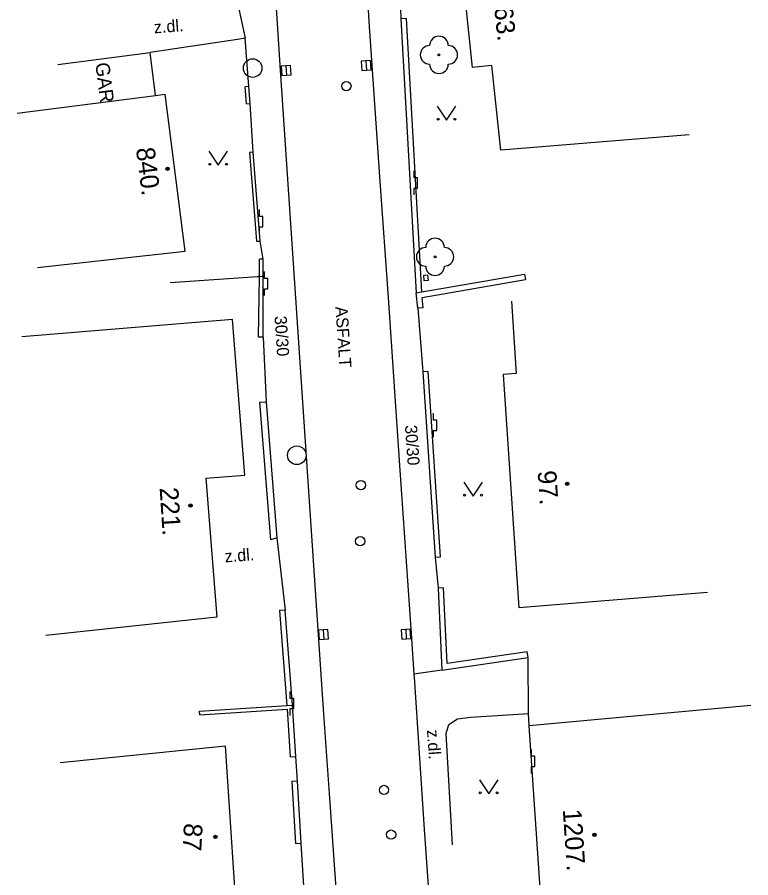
# Model space of a CAD drawing. Extents: x -538441 to -536770, y -1181008 to -1179809.
# Drawn here: x -538055.33 to -538015.95, y -1180933.74 to -1180887.51 of the extents above; entities that cross this region are included whole.
import ezdxf

# ---------------------------------------------------------------- set-up
doc = ezdxf.new("R2010")
doc.units = 0
for name, color, linetype in [('Vrstva 10', 7, 'Continuous'), ('Vrstva 11', 7, 'Continuous'), ('Vrstva 22', 7, 'Continuous'), ('Vrstva 24', 7, 'Continuous'), ('Vrstva 27', 7, 'Continuous'), ('Vrstva 28', 7, 'Continuous'), ('Vrstva 36', 7, 'Continuous'), ('Vrstva 39', 7, 'Continuous'), ('Vrstva 40', 7, 'Continuous'), ('Vrstva 41', 7, 'Continuous'), ('Vrstva 47', 7, 'Continuous'), ('Vrstva 5', 7, 'Continuous'), ('Vrstva 7', 7, 'Continuous'), ('Vrstva 8', 7, 'Continuous')]:
    doc.layers.add(name, color=color, linetype=linetype)

msp = doc.modelspace()

# ---------------------------------------------------------------- linework, layer by layer
at = {"layer": 'Vrstva 10'}
for p, q in [((-538041.19, -1180890.35), (-538041.698, -1180882.715)), ((-538036.29, -1180890.09), (-538035.855, -1180896.33)), ((-538040.176, -1180905.52), (-538041.19, -1180890.35)), ((-538035.855, -1180896.33), (-538035.42, -1180902.57)), ((-538035.42, -1180902.57), (-538034.799, -1180911.595)), ((-538039.16, -1180920.69), (-538040.176, -1180905.52)), ((-538034.799, -1180911.595), (-538034.18, -1180920.62)), ((-538034.022, -1180922.952), (-538033.479, -1180931.117)), ((-538037.959, -1180937.728), (-538038.567, -1180929.21))]:
    msp.add_line(p, q, dxfattribs=at)
for points in [[(-538036.82, -1180881.72), (-538036.561, -1180885.905), (-538036.429, -1180887.998), (-538036.361, -1180889.044), (-538036.29, -1180890.09)], [(-538034.18, -1180920.62), (-538034.032, -1180922.8), (-538034.022, -1180922.952)], [(-538038.567, -1180929.21), (-538038.868, -1180924.95), (-538039.015, -1180922.82), (-538039.16, -1180920.69)], [(-538033.479, -1180931.117), (-538033.204, -1180935.199), (-538033.064, -1180937.239), (-538032.92, -1180939.28)]]:
    msp.add_lwpolyline(points, dxfattribs=at)
at = {"layer": 'Vrstva 11'}
for p, q in [((-538043.56, -1180886.47), (-538043.1, -1180888.64)), ((-538042.13, -1180904.7), (-538041.97, -1180908.17)), ((-538041.4, -1180915.48), (-538040.95, -1180919.36)), ((-538032.54, -1180922.58), (-538034.032, -1180922.8)), ((-538031.96, -1180931.97), (-538032.31, -1180925.98))]:
    msp.add_line(p, q, dxfattribs=at)
msp.add_lwpolyline([(-538032.31, -1180925.98), (-538032.16, -1180925.51), (-538031.69, -1180925.19), (-538030.98, -1180925.11), (-538027.88, -1180924.91)], dxfattribs=at)
at = {"layer": 'Vrstva 22'}
for centre in [(-538032.69, -1180889.53), (-538032.9, -1180900.38)]:
    msp.add_circle(centre, 0.05, dxfattribs=at)
for centre, start, end in [((-538032.69, -1180889.03), 0, 180), ((-538033.19, -1180889.53), 90, 270), ((-538032.19, -1180889.53), 270, 90), ((-538032.69, -1180890.03), 180, 0), ((-538032.9, -1180899.88), 0, 180), ((-538033.4, -1180900.38), 90, 270), ((-538032.4, -1180900.38), 270, 90), ((-538032.9, -1180900.88), 180, 0)]:
    msp.add_arc(centre, 0.5, start, end, dxfattribs=at)
at = {"layer": 'Vrstva 24'}
for p, q in [((-538034.019, -1180896.129), (-538034.02, -1180895.761)), ((-538033.836, -1180896.13), (-538034.019, -1180896.129)), ((-538033.836, -1180896.682), (-538033.836, -1180896.13)), ((-538034.02, -1180897.05), (-538034.019, -1180896.682)), ((-538034.019, -1180896.682), (-538033.836, -1180896.682)), ((-538042.329, -1180898.209), (-538042.33, -1180897.841)), ((-538042.146, -1180898.21), (-538042.329, -1180898.209)), ((-538042.146, -1180898.762), (-538042.146, -1180898.21)), ((-538042.33, -1180899.13), (-538042.329, -1180898.762)), ((-538042.329, -1180898.762), (-538042.146, -1180898.762)), ((-538042.059, -1180901.539), (-538042.06, -1180901.171)), ((-538041.876, -1180901.54), (-538042.059, -1180901.539)), ((-538041.876, -1180902.092), (-538041.876, -1180901.54)), ((-538042.06, -1180902.46), (-538042.059, -1180902.092)), ((-538042.059, -1180902.092), (-538041.876, -1180902.092)), ((-538032.979, -1180909.149), (-538032.98, -1180908.781)), ((-538032.796, -1180909.15), (-538032.979, -1180909.149)), ((-538032.796, -1180909.702), (-538032.796, -1180909.15)), ((-538032.98, -1180910.07), (-538032.979, -1180909.702)), ((-538032.979, -1180909.702), (-538032.796, -1180909.702)), ((-538040.669, -1180924.099), (-538040.67, -1180923.731)), ((-538040.486, -1180924.1), (-538040.669, -1180924.099)), ((-538040.486, -1180924.652), (-538040.486, -1180924.1)), ((-538040.67, -1180925.02), (-538040.669, -1180924.652)), ((-538040.669, -1180924.652), (-538040.486, -1180924.652)), ((-538027.729, -1180927.209), (-538027.73, -1180926.841)), ((-538027.546, -1180927.21), (-538027.729, -1180927.209)), ((-538027.546, -1180927.762), (-538027.546, -1180927.21)), ((-538027.73, -1180928.13), (-538027.729, -1180927.762)), ((-538027.729, -1180927.762), (-538027.546, -1180927.762))]:
    msp.add_line(p, q, dxfattribs=at)
msp.add_lwpolyline([(-538033.51, -1180901.36), (-538033.301, -1180901.339), (-538033.27, -1180901.649), (-538033.48, -1180901.67), (-538033.51, -1180901.36)], dxfattribs=at)
at = {"layer": 'Vrstva 27'}
for p, q in [((-538040.904, -1180890.12), (-538040.87, -1180890.618)), ((-538036.613, -1180889.851), (-538036.579, -1180890.349)), ((-538038.908, -1180920.414), (-538038.874, -1180920.912)), ((-538034.476, -1180920.401), (-538034.442, -1180920.899))]:
    msp.add_line(p, q, dxfattribs=at)
for points in [[(-538041.154, -1180890.137), (-538041.119, -1180890.636), (-538040.62, -1180890.601), (-538040.655, -1180890.102)], [(-538036.863, -1180889.868), (-538036.828, -1180890.367), (-538036.329, -1180890.332), (-538036.364, -1180889.833)], [(-538039.157, -1180920.43), (-538039.124, -1180920.929), (-538038.625, -1180920.896), (-538038.658, -1180920.397)], [(-538034.726, -1180920.418), (-538034.691, -1180920.917), (-538034.192, -1180920.882), (-538034.227, -1180920.383)]]:
    msp.add_lwpolyline(points, close=True, dxfattribs=at)
for centre in [(-538042.69, -1180890.24), (-538040.32, -1180911.04)]:
    msp.add_circle(centre, 0.5, dxfattribs=at)
at = {"layer": 'Vrstva 28'}
for centre in [(-538037.66, -1180891.21), (-538036.88, -1180912.64), (-538036.92, -1180915.66), (-538035.64, -1180929.02), (-538035.26, -1180931.42)]:
    msp.add_circle(centre, 0.25, dxfattribs=at)
at = {"layer": 'Vrstva 36'}
for points in [[(-538032.78, -1180892.29), (-538032.28, -1180893.04), (-538031.78, -1180892.29)], [(-538045.04, -1180894.71), (-538044.54, -1180895.46), (-538044.04, -1180894.71)], [(-538031.36, -1180912.48), (-538030.86, -1180913.23), (-538030.36, -1180912.48)], [(-538030.52, -1180928.47), (-538030.02, -1180929.22), (-538029.52, -1180928.47)]]:
    msp.add_lwpolyline(points, dxfattribs=at)
for centre in [(-538032.73, -1180892.99), (-538031.831, -1180892.99), (-538044.99, -1180895.41), (-538044.091, -1180895.41), (-538031.31, -1180913.18), (-538030.411, -1180913.18), (-538030.47, -1180929.17), (-538029.571, -1180929.17)]:
    msp.add_circle(centre, 0.05, dxfattribs=at)
at = {"layer": 'Vrstva 39'}
for centre, radius in [((-538047.26, -1180895.65), 0.09), ((-538047.26, -1180895.65), 0.0398), ((-538025.8, -1180912.57), 0.09), ((-538025.8, -1180912.57), 0.0398), ((-538046.028, -1180913.74), 0.09), ((-538046.028, -1180913.74), 0.0398), ((-538044.694, -1180931.543), 0.09), ((-538044.694, -1180931.543), 0.0398), ((-538024.34, -1180931.43), 0.09), ((-538024.34, -1180931.43), 0.0398)]:
    msp.add_circle(centre, radius, dxfattribs=at)
at = {"layer": 'Vrstva 5'}
for p, q in [((-538031.46, -1180884.89), (-538030.9, -1180890.21)), ((-538053.15, -1180890.041), (-538048.19, -1180889.41)), ((-538047.898, -1180891.706), (-538048.19, -1180889.41)), ((-538029.845, -1180890.099), (-538030.9, -1180890.21)), ((-538029.37, -1180894.65), (-538029.845, -1180890.099)), ((-538046.31, -1180900.07), (-538047.38, -1180891.64)), ((-538019.26, -1180893.82), (-538029.37, -1180894.65)), ((-538054.25, -1180900.95), (-538046.31, -1180900.07)), ((-538028.799, -1180902.758), (-538028.543, -1180906.65)), ((-538043.78, -1180903.75), (-538055.09, -1180904.67)), ((-538043.11, -1180912.1), (-538043.78, -1180903.75)), ((-538028.543, -1180906.65), (-538029.241, -1180906.696)), ((-538029.241, -1180906.696), (-538028.409, -1180919.234)), ((-538045.209, -1180912.268), (-538043.11, -1180912.1)), ((-538045.209, -1180912.268), (-538044.61, -1180919.73)), ((-538018.28, -1180918.41), (-538028.409, -1180919.234)), ((-538044.61, -1180919.73), (-538053.8, -1180920.73)), ((-538015.95, -1180924.48), (-538027.85, -1180925.58)), ((-538027.01, -1180938.02), (-538027.85, -1180925.58)), ((-538044.15, -1180926.67), (-538053.02, -1180927.56)), ((-538043.56, -1180935.65), (-538044.15, -1180926.67))]:
    msp.add_line(p, q, dxfattribs=at)
for points in [[(-538055.33, -1180892.66), (-538047.898, -1180891.706)], [(-538047.898, -1180891.706), (-538047.38, -1180891.64)]]:
    msp.add_lwpolyline(points, dxfattribs=at)
at = {"layer": 'Vrstva 7'}
for p, q in [((-538034.44, -1180887.584), (-538034.74, -1180887.6)), ((-538034.74, -1180887.6), (-538033.91, -1180902.31)), ((-538033.612, -1180902.259), (-538034.44, -1180887.584)), ((-538043.019, -1180892.165), (-538043.089, -1180891.245)), ((-538042.859, -1180894.766), (-538042.479, -1180899.546)), ((-538042.33, -1180901.454), (-538042.33, -1180900.5)), ((-538042.13, -1180904.7), (-538042.13, -1180901.44)), ((-538033.585, -1180902.558), (-538028.05, -1180901.606)), ((-538033.531, -1180903.111), (-538033.585, -1180902.558)), ((-538032.601, -1180916.49), (-538033.261, -1180906.54)), ((-538042.31, -1180908.18), (-538041.97, -1180908.17)), ((-538041.71, -1180915.59), (-538042.31, -1180908.18)), ((-538041.97, -1180908.17), (-538041.4, -1180915.48)), ((-538041.4, -1180915.48), (-538041.71, -1180915.59)), ((-538041.249, -1180919.383), (-538040.849, -1180924.479)), ((-538045.526, -1180924.983), (-538040.836, -1180924.678)), ((-538040.836, -1180924.678), (-538040.669, -1180927.249)), ((-538040.589, -1180928.558), (-538040.389, -1180931.898))]:
    msp.add_line(p, q, dxfattribs=at)
for points in [[(-538043.1, -1180888.64), (-538043.496, -1180888.7), (-538048.19, -1180889.41)], [(-538043.019, -1180892.165), (-538042.82, -1180892.15), (-538042.89, -1180891.23), (-538043.089, -1180891.245)], [(-538042.479, -1180899.546), (-538042.28, -1180899.53), (-538042.66, -1180894.75), (-538042.859, -1180894.766)], [(-538042.13, -1180901.44), (-538042.13, -1180900.5), (-538042.33, -1180900.5)], [(-538042.13, -1180901.44), (-538042.33, -1180901.454), (-538042.429, -1180901.46), (-538047.118, -1180901.78)], [(-538042.13, -1180904.7), (-538042.37, -1180904.7), (-538042.33, -1180901.454)], [(-538033.612, -1180902.259), (-538028.101, -1180901.31)], [(-538028.101, -1180901.31), (-538028.05, -1180901.606)], [(-538033.91, -1180902.31), (-538033.612, -1180902.259)], [(-538033.531, -1180903.111), (-538033.83, -1180903.14), (-538033.91, -1180902.31)], [(-538033.261, -1180906.54), (-538033.56, -1180906.56)], [(-538033.56, -1180906.56), (-538032.9, -1180916.51)], [(-538032.9, -1180916.51), (-538032.601, -1180916.49)], [(-538032.44, -1180918.166), (-538032.74, -1180918.18), (-538032.54, -1180922.58), (-538027.909, -1180921.897), (-538027.953, -1180921.6)], [(-538027.953, -1180921.6), (-538032.255, -1180922.235), (-538032.44, -1180918.166)], [(-538040.95, -1180919.36), (-538041.249, -1180919.383)], [(-538040.55, -1180924.46), (-538040.95, -1180919.36)], [(-538027.85, -1180925.58), (-538027.88, -1180924.91), (-538027.909, -1180921.897)], [(-538045.526, -1180924.983), (-538045.539, -1180924.784), (-538040.849, -1180924.479), (-538040.55, -1180924.46)], [(-538040.669, -1180927.249), (-538040.37, -1180927.23), (-538040.55, -1180924.46)], [(-538040.389, -1180931.898), (-538040.09, -1180931.88), (-538040.29, -1180928.54), (-538040.589, -1180928.558)]]:
    msp.add_lwpolyline(points, dxfattribs=at)
at = {"layer": 'Vrstva 8'}
for p, q in [((-538034.78, -1180886.4), (-538034.74, -1180887.6)), ((-538042.89, -1180891.23), (-538043.1, -1180888.64)), ((-538042.66, -1180894.75), (-538042.82, -1180892.15)), ((-538042.13, -1180900.5), (-538042.28, -1180899.53)), ((-538033.83, -1180903.14), (-538033.56, -1180906.56)), ((-538032.9, -1180916.51), (-538032.74, -1180918.18)), ((-538040.29, -1180928.54), (-538040.37, -1180927.23)), ((-538039.94, -1180934.19), (-538040.09, -1180931.88))]:
    msp.add_line(p, q, dxfattribs=at)

# ---------------------------------------------------------------- texts
at = {"layer": 'Vrstva 40'}
for s, rotation, p in [('z.dl.', 4.4537, (-538047.972, -1180888.378)), ('ASFALT', 273.8253, (-538038.249, -1180903.065)), ('30/30', 273.8249, (-538041.518, -1180903.572)), ('30/30', 273.9329, (-538034.516, -1180909.436)), ('z.dl.', 4.4537, (-538044.172, -1180916.798)), ('z.dl.', 273.9329, (-538033.336, -1180925.806))]:
    msp.add_text(s, height=0.65, rotation=rotation, dxfattribs=at).set_placement(p)
at = {"layer": 'Vrstva 41'}
msp.add_text('GAR', height=0.75, rotation=277.2478, dxfattribs=at).set_placement((-538051.141, -1180889.985))
at = {"layer": 'Vrstva 47'}
for s, rotation, p in [('1063.', 276.1072, (-538029.886, -1180885.507)), ('840.', 277.2337, (-538048.958, -1180894.558)), ('97.', 273.7965, (-538027.393, -1180911.888)), ('221.', 273.6873, (-538047.686, -1180912.791)), ('1207.', 273.863, (-538026.043, -1180930.069)), ('87', 267.0643, (-538046.373, -1180930.788))]:
    msp.add_text(s, height=1, rotation=rotation, dxfattribs=at).set_placement(p)

doc.saveas('drawing.dxf')
